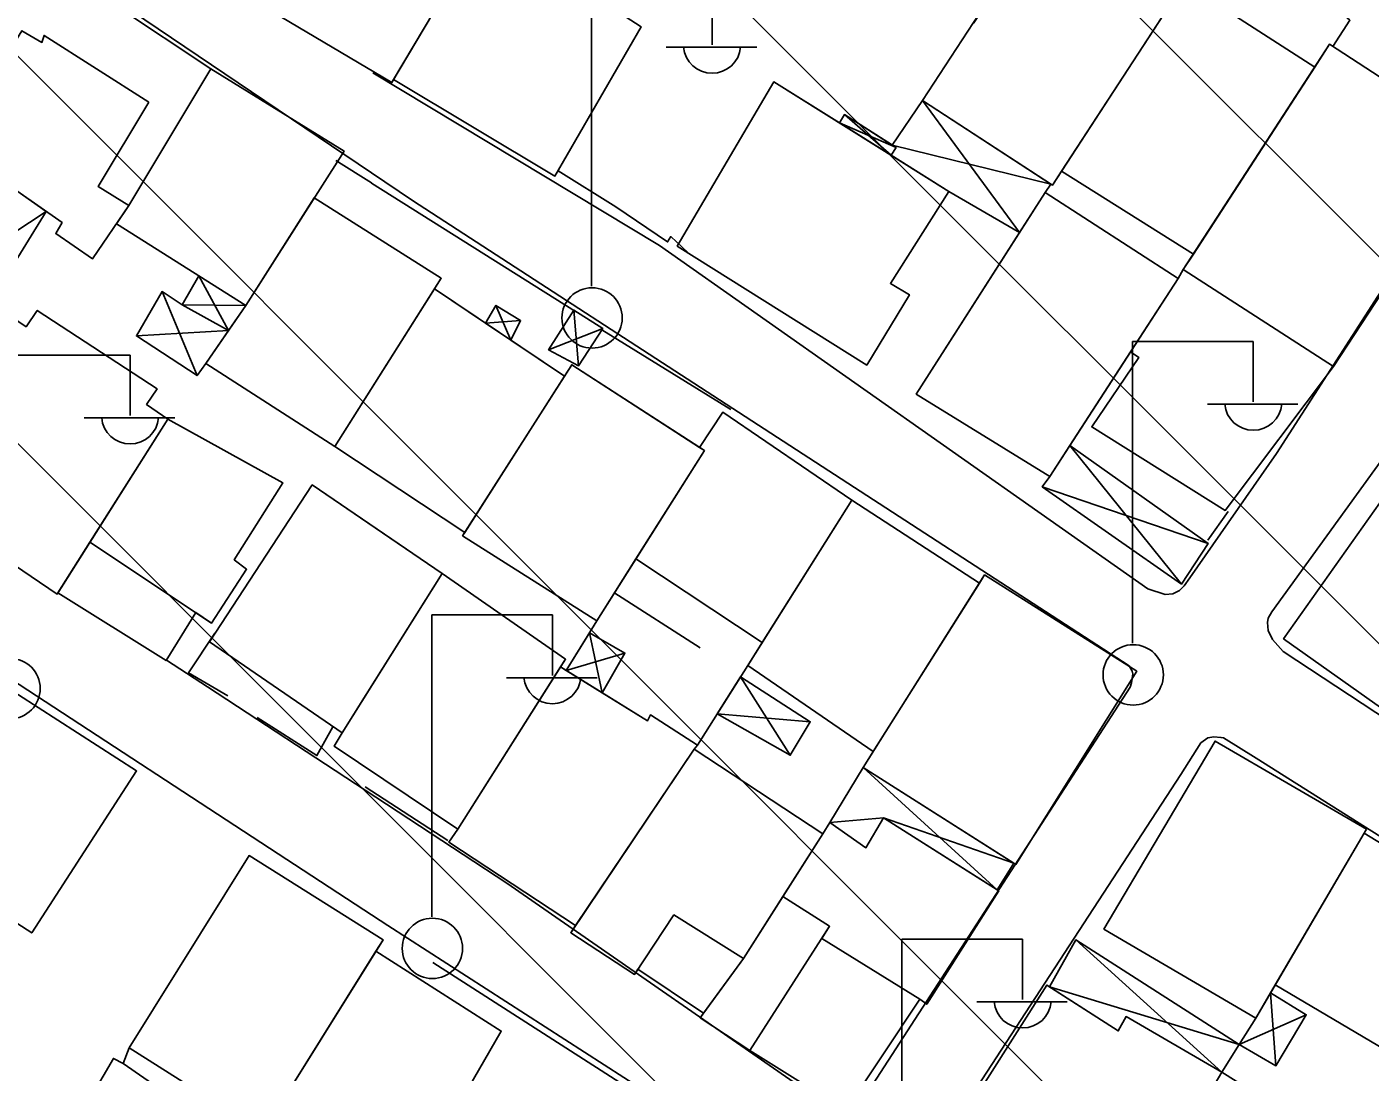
# Model space of a CAD drawing. Extents: x 417995 to 421451, y 4454518 to 4458015.
# Drawn here: x 420777.8 to 420855.7, y 4457372.2 to 4457432.8 of the extents above; entities that cross this region are included whole.
import ezdxf

# ---------------------------------------------------------------- set-up
doc = ezdxf.new("R2010")
doc.units = 0
for name, color, linetype in [('B_Kapi', 7, 'Continuous'), ('B_Mesken', 7, 'Continuous'), ('B_Sundurma', 7, 'Continuous'), ('B_Teras', 7, 'Continuous'), ('S_Elektrik_Diregi', 7, 'Continuous'), ('Sinir_Duvar_tek_tarafa_ait', 7, 'Continuous'), ('SN_TR_SIVILASMA', 7, 'Continuous'), ('Y_Cadde_Yol', 7, 'Continuous'), ('Yol_Sose', 7, 'Continuous')]:
    doc.layers.add(name, color=color, linetype=linetype)

msp = doc.modelspace()

# ---------------------------------------------------------------- linework, layer by layer
at = {"layer": 'B_Kapi'}
for points in [[(420811.917, 4457422.367), (420808.57, 4457424.459)], [(420846.265, 4457403.034), (420847.443, 4457404.697)]]:
    msp.add_lwpolyline(points, dxfattribs=at)
at = {"layer": 'B_Mesken'}
for points in [[(420832.675, 4457433.048), (420829.707, 4457428.532), (420837.245, 4457423.612), (420847.686, 4457439.674), (420840.699, 4457445.191)], [(420832.675, 4457433.048), (420832.698, 4457433.03), (420840.699, 4457445.191), (420847.686, 4457439.674), (420844.881, 4457435.359), (420837.776, 4457424.43), (420837.245, 4457423.613), (420837.15, 4457423.675), (420829.707, 4457428.532)], [(420793.823, 4457443.096), (420794.083, 4457443.52), (420803.704, 4457437.611), (420798.929, 4457429.574), (420789.077, 4457435.437), (420789.578, 4457436.053)], [(420803.704, 4457437.611), (420799.034, 4457429.751), (420798.928, 4457429.574), (420789.077, 4457435.437), (420789.578, 4457436.053), (420793.823, 4457443.097), (420794.083, 4457443.52)], [(420805.107, 4457439.893), (420810.242, 4457436.614), (420809.461, 4457435.358), (420813.385, 4457432.812), (420808.392, 4457424.151), (420799.034, 4457429.751), (420803.704, 4457437.611)], [(420799.034, 4457429.751), (420803.704, 4457437.611), (420805.107, 4457439.893), (420810.242, 4457436.614), (420809.461, 4457435.358), (420813.385, 4457432.812), (420808.392, 4457424.151)], [(420783.674, 4457422.434), (420788.434, 4457430.367), (420777.481, 4457437.662), (420769.035, 4457424.667), (420774.738, 4457421.116), (420775.417, 4457422.423), (420776.198, 4457421.968), (420777.184, 4457423.288), (420779.797, 4457421.446), (420779.437, 4457420.808), (420781.557, 4457419.347)], [(420845.423, 4457419.619), (420837.776, 4457424.43), (420844.881, 4457435.359), (420852.46, 4457430.471)], [(420852.46, 4457430.471), (420845.423, 4457419.62), (420837.776, 4457424.43), (420844.881, 4457435.359)], [(420853.557, 4457413.101), (420844.841, 4457418.723), (420853.319, 4457431.795), (420862.073, 4457426.094)], [(420853.557, 4457413.101), (420844.841, 4457418.723), (420845.423, 4457419.62), (420852.46, 4457430.471), (420853.319, 4457431.795), (420862.073, 4457426.094)], [(420782.955, 4457421.386), (420783.674, 4457422.434), (420788.434, 4457430.367), (420796.155, 4457425.598), (420790.452, 4457416.641)], [(420831.237, 4457423.262), (420821.086, 4457429.61), (420815.488, 4457420.092), (420826.479, 4457413.187), (420828.952, 4457417.262), (420827.855, 4457417.92)], [(420824.892, 4457427.23), (420827.896, 4457425.351), (420831.237, 4457423.262), (420827.855, 4457417.92), (420828.952, 4457417.263), (420826.479, 4457413.187), (420815.488, 4457420.092), (420821.086, 4457429.61)], [(420844.545, 4457418.211), (420836.819, 4457423.191), (420829.345, 4457411.501), (420837.102, 4457406.72)], [(420844.545, 4457418.211), (420841.782, 4457413.945), (420838.263, 4457408.512), (420837.102, 4457406.72), (420829.345, 4457411.501), (420835.334, 4457420.87), (420836.819, 4457423.191)], [(420788.147, 4457413.271), (420790.452, 4457416.641), (420794.424, 4457422.88), (420801.797, 4457418.219), (420795.625, 4457408.473)], [(420801.408, 4457417.604), (420795.625, 4457408.473), (420788.147, 4457413.271), (420790.452, 4457416.641), (420794.425, 4457422.88), (420801.798, 4457418.219)], [(420841.782, 4457413.945), (420842.266, 4457413.616), (420839.533, 4457409.597), (420847.269, 4457404.757), (420853.557, 4457413.101), (420844.841, 4457418.723), (420844.545, 4457418.211)], [(420841.782, 4457413.945), (420844.545, 4457418.211), (420844.841, 4457418.723), (420853.557, 4457413.101), (420847.27, 4457404.757), (420839.533, 4457409.597), (420842.266, 4457413.616)], [(420803.155, 4457403.476), (420795.625, 4457408.473), (420801.408, 4457417.604), (420808.947, 4457412.543)], [(420804.363, 4457415.621), (420805.835, 4457414.632), (420808.947, 4457412.543), (420803.155, 4457403.477), (420795.625, 4457408.473), (420801.408, 4457417.604)], [(420770.025, 4457406.329), (420776.444, 4457416.276), (420777.716, 4457415.408), (420778.358, 4457416.353), (420785.312, 4457411.804), (420784.701, 4457410.901), (420785.931, 4457410.051), (420779.515, 4457399.898)], [(420803.034, 4457403.288), (420809.367, 4457413.201), (420817.057, 4457408.224), (420810.829, 4457398.359)], [(420816.769, 4457408.411), (420817.058, 4457408.224), (420813.09, 4457401.939), (420810.829, 4457398.359), (420803.035, 4457403.288), (420803.155, 4457403.477), (420808.947, 4457412.543), (420809.367, 4457413.201)], [(420787.552, 4457398.833), (420785.834, 4457396.045), (420779.561, 4457399.97), (420781.419, 4457402.91), (420785.931, 4457410.051), (420792.61, 4457406.354), (420789.783, 4457401.9), (420790.5, 4457401.344), (420788.47, 4457398.223)], [(420820.412, 4457397.093), (420813.089, 4457401.939), (420817.057, 4457408.224), (420816.769, 4457408.411), (420818.125, 4457410.448), (420825.607, 4457405.344)], [(420825.607, 4457405.344), (420820.413, 4457397.093), (420813.09, 4457401.939), (420817.058, 4457408.224), (420816.769, 4457408.411), (420818.125, 4457410.448)], [(420859.195, 4457409.367), (420874.388, 4457397.985), (420866.732, 4457385.92), (420850.657, 4457397.313)], [(420866.79, 4457403.677), (420874.388, 4457397.985), (420870.942, 4457392.555), (420869.931, 4457390.961), (420866.732, 4457385.92), (420850.657, 4457397.313), (420859.195, 4457409.367)], [(420788.349, 4457397.144), (420794.308, 4457406.238), (420801.844, 4457401.097), (420796.038, 4457391.847)], [(420797.545, 4457404.03), (420794.308, 4457406.238), (420788.349, 4457397.144), (420796.038, 4457391.847), (420797.44, 4457394.081), (420801.844, 4457401.097)], [(420797.545, 4457404.03), (420801.844, 4457401.097), (420797.441, 4457394.081), (420796.038, 4457391.847), (420788.349, 4457397.144), (420794.308, 4457406.238)], [(420819.572, 4457395.757), (420826.848, 4457390.777), (420833.01, 4457400.541), (420825.607, 4457405.344)], [(420833.01, 4457400.541), (420826.848, 4457390.777), (420819.572, 4457395.757), (420820.413, 4457397.093), (420825.607, 4457405.344)], [(420801.844, 4457401.097), (420809.005, 4457396.127), (420802.766, 4457386.275), (420795.586, 4457391.081), (420796.038, 4457391.847)], [(420808.72, 4457395.676), (420802.766, 4457386.275), (420795.586, 4457391.081), (420796.038, 4457391.847), (420797.441, 4457394.081), (420801.844, 4457401.097), (420809.005, 4457396.127)], [(420833.308, 4457401.013), (420826.264, 4457389.852), (420835.134, 4457384.221), (420842.136, 4457395.427)], [(420835.003, 4457384.304), (420826.264, 4457389.852), (420826.848, 4457390.777), (420833.01, 4457400.541), (420833.308, 4457401.013), (420842.136, 4457395.427), (420835.134, 4457384.221)], [(420809.591, 4457380.68), (420802.236, 4457385.509), (420802.766, 4457386.275), (420808.72, 4457395.676), (420813.763, 4457392.553), (420813.926, 4457392.894), (420816.663, 4457391.144), (420816.474, 4457390.901)], [(420809.036, 4457395.481), (420811.131, 4457394.183), (420813.763, 4457392.553), (420813.926, 4457392.895), (420816.663, 4457391.145), (420816.474, 4457390.901), (420809.591, 4457380.68), (420802.236, 4457385.509), (420802.766, 4457386.275), (420808.72, 4457395.676)], [(420776.114, 4457394.797), (420770.141, 4457385.35), (420778.045, 4457380.25), (420784.118, 4457389.647)], [(420855.471, 4457386.272), (420849.041, 4457375.315), (420840.235, 4457380.476), (420846.68, 4457391.378)], [(420855.471, 4457386.272), (420855.337, 4457386.044), (420850.17, 4457377.239), (420849.897, 4457376.773), (420849.041, 4457375.315), (420840.235, 4457380.476), (420846.68, 4457391.378)], [(420817.009, 4457375.603), (420813.208, 4457378.15), (420813.009, 4457377.849), (420809.307, 4457380.259), (420816.474, 4457390.901), (420823.936, 4457385.998), (420821.618, 4457382.367), (420819.32, 4457378.767)], [(420823.936, 4457385.998), (420821.618, 4457382.367), (420819.32, 4457378.767), (420817.009, 4457375.603), (420813.208, 4457378.15), (420813.009, 4457377.849), (420809.307, 4457380.26), (420809.591, 4457380.68), (420816.474, 4457390.901)], [(420823.936, 4457385.998), (420824.338, 4457386.663), (420826.428, 4457385.191), (420827.45, 4457386.921), (420834.131, 4457382.688), (420829.96, 4457376.116), (420829.556, 4457376.402), (420823.863, 4457379.924), (420824.32, 4457380.635), (420821.618, 4457382.367)], [(420834.033, 4457382.75), (420834.131, 4457382.688), (420829.96, 4457376.116), (420829.556, 4457376.402), (420823.863, 4457379.924), (420824.32, 4457380.635), (420821.618, 4457382.367), (420823.936, 4457385.998), (420824.338, 4457386.663), (420826.428, 4457385.191), (420827.45, 4457386.921)], [(420857.83, 4457372.715), (420850.17, 4457377.239), (420855.337, 4457386.044), (420863.284, 4457381.176)], [(420863.284, 4457381.176), (420857.83, 4457372.715), (420850.17, 4457377.239), (420855.337, 4457386.044)], [(420783.691, 4457373.58), (420791.45, 4457368.676), (420798.42, 4457379.856), (420790.645, 4457384.733)], [(420798.006, 4457379.192), (420791.45, 4457368.676), (420783.691, 4457373.58), (420790.645, 4457384.733), (420798.42, 4457379.856)], [(420823.863, 4457379.924), (420829.556, 4457376.402), (420825.267, 4457369.957), (420819.689, 4457373.442), (420816.809, 4457375.329), (420819.32, 4457378.767), (420821.618, 4457382.367), (420824.32, 4457380.635)], [(420823.863, 4457379.924), (420829.556, 4457376.402), (420825.267, 4457369.957), (420819.689, 4457373.442), (420816.809, 4457375.329), (420817.009, 4457375.603), (420819.32, 4457378.767), (420821.618, 4457382.367), (420824.32, 4457380.635)], [(420790.721, 4457367.56), (420791.45, 4457368.676), (420798.006, 4457379.192), (420805.279, 4457374.562), (420798.491, 4457362.781)], [(420790.721, 4457367.56), (420791.45, 4457368.676), (420798.006, 4457379.192), (420805.279, 4457374.562), (420798.491, 4457362.781)], [(420847.076, 4457372.178), (420839.91, 4457360.035), (420829.767, 4457365.979), (420836.932, 4457377.224), (420841.065, 4457374.572), (420841.524, 4457375.404)], [(420837.079, 4457377.13), (420841.066, 4457374.572), (420841.524, 4457375.404), (420847.076, 4457372.178), (420840.29, 4457360.679), (420839.91, 4457360.035), (420829.767, 4457365.979), (420836.931, 4457377.224)], [(420847.076, 4457372.178), (420850.563, 4457369.992), (420849.691, 4457368.785), (420853.853, 4457365.921), (420847.609, 4457356.092), (420847.469, 4457355.806), (420840.29, 4457360.679)]]:
    msp.add_lwpolyline(points, close=True, dxfattribs=at)
at = {"layer": 'B_Sundurma'}
for p, q in [((420835.334, 4457420.869), (420829.707, 4457428.532)), ((420825.185, 4457427.715), (420827.896, 4457425.351)), ((420824.892, 4457427.229), (420828.18, 4457425.805)), ((420827.956, 4457425.948), (420837.15, 4457423.674)), ((420778.878, 4457422.094), (420773.353, 4457418.468)), ((420787.736, 4457418.36), (420789.455, 4457415.184)), ((420787.635, 4457412.579), (420785.605, 4457417.449)), ((420786.767, 4457416.686), (420790.452, 4457416.641)), ((420804.966, 4457416.648), (420805.835, 4457414.632)), ((420809.485, 4457416.361), (420809.758, 4457413.145)), ((420804.362, 4457415.62), (420806.398, 4457415.762)), ((420811.166, 4457415.303), (420808.024, 4457414.074)), ((420789.455, 4457415.184), (420784.117, 4457414.875)), ((420838.263, 4457408.512), (420844.73, 4457400.48)), ((420846.29, 4457402.834), (420836.66, 4457406.125)), ((420811.131, 4457394.183), (420810.389, 4457397.652)), ((420812.449, 4457396.484), (420809.036, 4457395.48)), ((420819.155, 4457395.096), (420822.041, 4457390.557)), ((420823.2, 4457392.499), (420817.801, 4457392.95)), ((420826.264, 4457389.852), (420834.033, 4457382.75)), ((420824.338, 4457386.663), (420827.45, 4457386.921)), ((420827.45, 4457386.921), (420835.003, 4457384.304)), ((420847.076, 4457372.178), (420838.604, 4457379.847)), ((420848.081, 4457373.779), (420837.079, 4457377.13)), ((420849.896, 4457376.773), (420850.215, 4457372.544)), ((420851.97, 4457375.503), (420848.081, 4457373.779))]:
    msp.add_line(p, q, dxfattribs=at)
for points in [[(420835.334, 4457420.869), (420831.237, 4457423.262), (420827.896, 4457425.351), (420828.18, 4457425.805), (420827.956, 4457425.948), (420829.707, 4457428.532), (420837.15, 4457423.674), (420836.819, 4457423.191)], [(420837.15, 4457423.675), (420836.819, 4457423.191), (420835.334, 4457420.87), (420831.237, 4457423.262), (420827.896, 4457425.351), (420828.18, 4457425.805), (420827.956, 4457425.948), (420829.707, 4457428.532)], [(420824.892, 4457427.229), (420825.185, 4457427.715), (420828.18, 4457425.805), (420827.896, 4457425.351)], [(420827.956, 4457425.948), (420828.18, 4457425.805), (420827.896, 4457425.351), (420824.892, 4457427.23), (420825.185, 4457427.715)], [(420778.878, 4457422.094), (420775.63, 4457416.853), (420773.353, 4457418.468), (420774.738, 4457421.116), (420775.417, 4457422.423), (420776.198, 4457421.968), (420777.184, 4457423.288)], [(420787.736, 4457418.36), (420786.767, 4457416.686), (420789.455, 4457415.184), (420790.452, 4457416.641)], [(420789.455, 4457415.184), (420788.147, 4457413.271), (420787.635, 4457412.579), (420784.117, 4457414.875), (420785.605, 4457417.449), (420786.767, 4457416.686)], [(420804.362, 4457415.62), (420804.966, 4457416.648), (420806.398, 4457415.762), (420805.835, 4457414.632)], [(420805.835, 4457414.632), (420804.363, 4457415.621), (420804.966, 4457416.648), (420806.399, 4457415.762)], [(420809.485, 4457416.361), (420811.166, 4457415.303), (420809.758, 4457413.145), (420808.024, 4457414.074)], [(420809.485, 4457416.361), (420811.166, 4457415.303), (420809.758, 4457413.145), (420808.024, 4457414.074)], [(420838.263, 4457408.512), (420846.29, 4457402.834), (420844.73, 4457400.48), (420836.66, 4457406.125), (420837.102, 4457406.72)], [(420838.263, 4457408.512), (420846.29, 4457402.834), (420844.73, 4457400.48), (420836.66, 4457406.125), (420837.102, 4457406.72)], [(420811.131, 4457394.183), (420812.449, 4457396.484), (420810.389, 4457397.652), (420809.036, 4457395.48)], [(420811.131, 4457394.183), (420809.036, 4457395.481), (420810.389, 4457397.652), (420812.449, 4457396.484)], [(420819.155, 4457395.097), (420823.2, 4457392.499), (420822.041, 4457390.557), (420817.801, 4457392.95)], [(420819.155, 4457395.096), (420823.2, 4457392.499), (420822.041, 4457390.557), (420817.801, 4457392.95)], [(420824.338, 4457386.663), (420826.264, 4457389.852), (420835.003, 4457384.304), (420834.033, 4457382.75), (420827.45, 4457386.921), (420826.428, 4457385.191)], [(420824.338, 4457386.663), (420826.264, 4457389.852), (420835.003, 4457384.304), (420834.033, 4457382.75), (420827.45, 4457386.921), (420826.428, 4457385.191)], [(420847.076, 4457372.178), (420848.081, 4457373.779), (420838.604, 4457379.847), (420837.079, 4457377.13), (420841.065, 4457374.572), (420841.524, 4457375.404)], [(420847.076, 4457372.178), (420841.524, 4457375.404), (420841.066, 4457374.572), (420837.079, 4457377.13), (420838.605, 4457379.847), (420848.081, 4457373.779)], [(420849.896, 4457376.773), (420851.97, 4457375.503), (420850.215, 4457372.544), (420848.081, 4457373.779), (420849.041, 4457375.315)], [(420848.081, 4457373.779), (420849.041, 4457375.315), (420849.897, 4457376.773), (420851.97, 4457375.503), (420850.215, 4457372.544)]]:
    msp.add_lwpolyline(points, close=True, dxfattribs=at)
at = {"layer": 'B_Teras'}
for points in [[(420784.841, 4457428.438), (420781.887, 4457423.552), (420783.674, 4457422.434), (420781.557, 4457419.347), (420779.437, 4457420.808), (420779.797, 4457421.446), (420777.184, 4457423.288), (420776.198, 4457421.968), (420772.33, 4457424.222), (420777.468, 4457432.573), (420778.634, 4457431.902), (420778.76, 4457432.305)], [(420785.931, 4457410.051), (420792.61, 4457406.354), (420789.783, 4457401.9), (420790.5, 4457401.344), (420788.47, 4457398.223), (420781.419, 4457402.91)], [(420823.936, 4457385.998), (420819.32, 4457378.767), (420815.287, 4457381.296), (420813.009, 4457377.849), (420809.307, 4457380.259), (420816.474, 4457390.901)], [(420821.618, 4457382.367), (420824.32, 4457380.635), (420819.689, 4457373.442), (420816.809, 4457375.329), (420819.32, 4457378.767)]]:
    msp.add_lwpolyline(points, close=True, dxfattribs=at)
at = {"layer": 'S_Elektrik_Diregi'}
for p, q in [((420810.507, 4457417.755), (420810.507, 4457435.255)), ((420817.507, 4457431.755), (420817.507, 4457435.255)), ((420814.847, 4457431.615), (420820.097, 4457431.615)), ((420841.897, 4457397.053), (420841.897, 4457414.553)), ((420841.897, 4457414.553), (420848.897, 4457414.553)), ((420848.897, 4457411.053), (420848.897, 4457414.553)), ((420776.748, 4457413.76), (420783.748, 4457413.76)), ((420783.748, 4457410.26), (420783.748, 4457413.76)), ((420846.237, 4457410.913), (420851.487, 4457410.913)), ((420781.088, 4457410.12), (420786.338, 4457410.12)), ((420801.244, 4457381.191), (420801.244, 4457398.691)), ((420801.244, 4457398.691), (420808.244, 4457398.691)), ((420808.244, 4457395.191), (420808.244, 4457398.691)), ((420805.584, 4457395.051), (420810.834, 4457395.051)), ((420828.521, 4457362.386), (420828.521, 4457379.886)), ((420828.521, 4457379.886), (420835.521, 4457379.886)), ((420835.521, 4457376.386), (420835.521, 4457379.886)), ((420832.861, 4457376.246), (420838.111, 4457376.246))]:
    msp.add_line(p, q, dxfattribs=at)
for centre in [(420810.543, 4457415.92), (420841.933, 4457395.218), (420776.784, 4457394.424), (420801.28, 4457379.356)]:
    msp.add_circle(centre, 1.75, dxfattribs=at)
for centre in [(420817.508, 4457431.768), (420848.897, 4457411.066), (420783.749, 4457410.273), (420808.245, 4457395.204), (420835.522, 4457376.399)]:
    msp.add_arc(centre, 1.658, 184.83843, 355.14641, dxfattribs=at)
at = {"layer": 'Sinir_Duvar_tek_tarafa_ait'}
for points in [[(420847.458, 4457439.322), (420854.506, 4457433.19), (420853.512, 4457431.669)], [(420795.673, 4457425.055), (420797.751, 4457423.747)], [(420797.751, 4457423.747), (420797.751, 4457423.746)], [(420797.751, 4457423.746), (420809.581, 4457416.3)], [(420816.096, 4457419.71), (420815.111, 4457420.64), (420814.925, 4457420.332), (420811.917, 4457422.367)], [(420811.117, 4457415.227), (420818.588, 4457410.603)], [(420816.805, 4457396.795), (420811.803, 4457400.004)], [(420810.829, 4457398.359), (420809.036, 4457395.48)], [(420789.412, 4457394), (420787.126, 4457395.332), (420788.67, 4457397.633)], [(420819.572, 4457395.757), (420816.663, 4457391.144)], [(420795.506, 4457392.214), (420794.583, 4457390.533), (420791.115, 4457392.747)], [(420802.186, 4457385.61), (420797.384, 4457388.719)], [(420801.3, 4457378.545), (420814.688, 4457369.948), (420813.949, 4457368.676)], [(420780.976, 4457369.889), (420782.782, 4457372.971), (420783.339, 4457372.67), (420783.691, 4457373.58)], [(420783.339, 4457372.67), (420790.721, 4457367.56)]]:
    msp.add_lwpolyline(points, dxfattribs=at)
at = {"layer": 'SN_TR_SIVILASMA'}
for p, q in [((421286.226, 4456899.631), (420400.875, 4457784.982)), ((421286.458, 4456921.85), (420423.566, 4457784.742)), ((421286.921, 4456966.287), (420468.947, 4457784.262)), ((421287.153, 4456988.506), (420491.637, 4457784.022))]:
    msp.add_line(p, q, dxfattribs=at)
at = {"layer": 'Yol_Sose'}
for points in [[(420797.757, 4457424.328), (420777.642, 4457437.933), (420777.087, 4457438.054), (420776.848, 4457438.01), (420765.401, 4457420.721), (420761.015, 4457413.605)], [(420854.919, 4457435.048), (420861.618, 4457428.181), (420861.889, 4457427.761), (420861.989, 4457427.455), (420862.025, 4457427.149), (420862.036, 4457426.758), (420862.001, 4457426.302), (420850.248, 4457408.061)], [(420797.818, 4457430.143), (420814.461, 4457420.118)], [(420797.758, 4457424.327), (420797.757, 4457424.328)], [(420800.123, 4457422.727), (420797.758, 4457424.327)], [(420805.601, 4457383.14), (420825.11, 4457369.608), (420825.304, 4457369.56), (420825.545, 4457369.619), (420825.7, 4457369.745), (420841.755, 4457394.496), (420841.828, 4457394.754), (420841.878, 4457395.014), (420841.907, 4457395.274), (420841.868, 4457395.427), (420841.703, 4457395.736), (420800.123, 4457422.727)], [(420850.248, 4457408.061), (420845.214, 4457400.843), (420844.896, 4457400.389), (420844.627, 4457400.11), (420844.228, 4457399.921), (420843.788, 4457399.887), (420842.787, 4457400.216), (420814.461, 4457420.118)], [(420865.116, 4457419.794), (420849.972, 4457398.871), (420849.767, 4457398.507), (420849.716, 4457398.248), (420849.769, 4457397.79), (420850.015, 4457397.262), (420850.626, 4457396.573), (420882.086, 4457375.86)], [(420797.308, 4457381.585), (420772.313, 4457397.905)], [(420785.849, 4457396.068), (420788.236, 4457394.523), (420797.381, 4457388.528)], [(420849.073, 4457390.384), (420847.171, 4457391.564), (420847.02, 4457391.59), (420846.608, 4457391.622), (420846.258, 4457391.566), (420845.859, 4457391.272), (420844.7, 4457389.432), (420829.795, 4457366.571), (420829.722, 4457366.29), (420829.78, 4457366.006), (420830.013, 4457365.782), (420849.787, 4457354.117)], [(420926.122, 4457324.995), (420932.738, 4457335.669), (420932.964, 4457335.989), (420933.081, 4457336.269), (420933.111, 4457336.572), (420933.054, 4457336.878), (420932.801, 4457337.167), (420915.723, 4457347.567), (420871.545, 4457376.192), (420849.073, 4457390.384)], [(420797.381, 4457388.528), (420797.382, 4457388.528)], [(420797.382, 4457388.528), (420805.601, 4457383.14)], [(420797.309, 4457381.584), (420797.308, 4457381.585)], [(420798.702, 4457380.675), (420797.309, 4457381.584)], [(420846.605, 4457349.831), (420798.702, 4457380.675)]]:
    msp.add_lwpolyline(points, dxfattribs=at)

# ---------------------------------------------------------------- texts
at = {"layer": 'Y_Cadde_Yol'}
msp.add_text('7. Park Sokak', height=10, rotation=54.90682, dxfattribs=at).set_placement((420731.985, 4457376.76))

doc.saveas('drawing.dxf')
